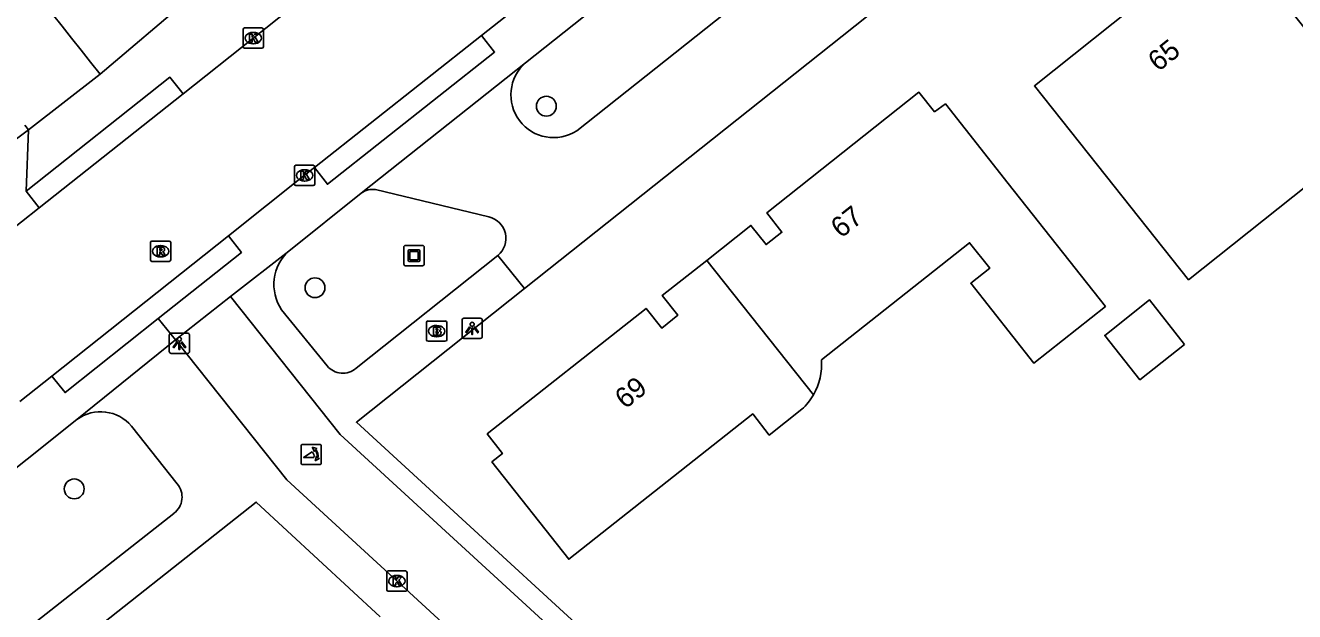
# Model space of a CAD drawing. Extents: x 159503 to 160347, y 382525 to 383272.
# Drawn here: x 159830.7 to 159893.2, y 383005.9 to 383034.8 of the extents above; entities that cross this region are included whole.
import ezdxf

# ---------------------------------------------------------------- set-up
doc = ezdxf.new("R2010")
doc.units = 0
for name, color, linetype in [('IMGEO_Boom', 7, 'Continuous'), ('IMGEO_Brandkraan', 7, 'Continuous'), ('IMGEO_Kolk', 7, 'Continuous'), ('IMGEO_Kunstobject', 7, 'Continuous'), ('IMGEO_Lichtpunt', 7, 'Continuous'), ('IMGEO_Pand', 7, 'Continuous'), ('IMGEO_Pand_nummerreeks', 7, 'Continuous'), ('IMGEO_Poller', 7, 'Continuous'), ('IMGEO_Rijbaan_lokaal_open', 7, 'Continuous'), ('IMGEO_Rioolput', 7, 'Continuous'), ('IMGEO_Voetpad_open', 7, 'Continuous')]:
    doc.layers.add(name, color=color, linetype=linetype)

msp = doc.modelspace()

# ---------------------------------------------------------------- linework, layer by layer
at = {"layer": 'IMGEO_Boom'}
for centre in [(159856.348, 383030.82), (159844.946, 383021.873), (159833.079, 383011.957)]:
    msp.add_circle(centre, 0.489, dxfattribs=at)
at = {"layer": 'IMGEO_Brandkraan'}
for p, q in [((159850.441, 383019.307), (159850.441, 383020.159)), ((159850.516, 383020.233), (159851.368, 383020.233)), ((159850.929, 383020.013), (159850.954, 383020.013)), ((159851.442, 383020.159), (159851.442, 383019.307)), ((159850.952, 383019.453), (159850.927, 383019.453)), ((159851.368, 383019.233), (159850.516, 383019.233))]:
    msp.add_line(p, q, dxfattribs=at)
for points in [[(159850.441, 383019.307), (159850.441, 383020.159)], [(159850.516, 383020.233), (159851.368, 383020.233)], [(159851.442, 383020.159), (159851.442, 383019.307)], [(159850.789, 383019.933), (159850.789, 383019.533), (159851.002, 383019.533)], [(159851.02, 383019.933), (159850.789, 383019.933)], [(159850.968, 383019.852), (159850.914, 383019.852), (159850.914, 383019.776)], [(159850.914, 383019.776), (159850.967, 383019.776)], [(159850.976, 383019.7), (159850.914, 383019.7), (159850.914, 383019.619)], [(159850.914, 383019.619), (159850.976, 383019.619)], [(159851.368, 383019.233), (159850.516, 383019.233)]]:
    msp.add_lwpolyline(points, dxfattribs=at)
for centre, radius, start, end in [((159850.518, 383020.157), 0.0765, 91.55205, 178.44795), ((159850.518, 383020.157), 0.0765, 91.55205, 178.44795), ((159851.366, 383020.157), 0.0765, 1.55205, 88.44795), ((159851.366, 383020.157), 0.0765, 1.55205, 88.44795), ((159850.969, 383019.814), 0.0379, 267.82845, 90.93552), ((159850.977, 383019.659), 0.0404, 269.87594, 90.50774), ((159851.008, 383019.784), 0.251, 268.66757, 293.53466), ((159851.024, 383019.788), 0.145, 59.4692, 91.53667), ((159851.049, 383019.835), 0.0922, 285.51372, 58.15012), ((159851.054, 383019.643), 0.105, 301.31148, 78.98903), ((159850.518, 383019.309), 0.0765, 181.55205, 268.44795), ((159850.518, 383019.309), 0.0765, 181.55205, 268.44795), ((159851.366, 383019.309), 0.0765, 271.55205, 358.44795), ((159851.366, 383019.309), 0.0765, 271.55205, 358.44795)]:
    msp.add_arc(centre, radius, start, end, dxfattribs=at)
for centre, major_axis, ratio, start_param, end_param in [((159850.928, 383019.733), (-0.387, 0.002), 0.722429, 4.712389, 7.853982), ((159850.953, 383019.733), (-0.39, 0.002), 0.717154, 1.570796, 4.712389)]:
    msp.add_ellipse(centre, major_axis=major_axis, ratio=ratio, start_param=start_param, end_param=end_param, dxfattribs=at)
at = {"layer": 'IMGEO_Kolk'}
for p, q in [((159841.402, 383033.75), (159841.402, 383034.602)), ((159841.477, 383034.676), (159842.329, 383034.676)), ((159841.89, 383034.456), (159841.915, 383034.456)), ((159842.403, 383034.602), (159842.403, 383033.75)), ((159841.913, 383033.896), (159841.888, 383033.896)), ((159842.329, 383033.676), (159841.477, 383033.676)), ((159843.934, 383026.984), (159843.934, 383027.836)), ((159844.009, 383027.91), (159844.861, 383027.91)), ((159844.422, 383027.69), (159844.447, 383027.69)), ((159844.935, 383027.836), (159844.935, 383026.984)), ((159844.861, 383026.91), (159844.009, 383026.91)), ((159844.445, 383027.13), (159844.42, 383027.13)), ((159848.481, 383006.99), (159848.481, 383007.842)), ((159848.556, 383007.916), (159849.408, 383007.916)), ((159848.969, 383007.696), (159848.994, 383007.696)), ((159849.482, 383007.842), (159849.482, 383006.99)), ((159849.408, 383006.916), (159848.556, 383006.916)), ((159848.992, 383007.136), (159848.967, 383007.136))]:
    msp.add_line(p, q, dxfattribs=at)
for points in [[(159841.402, 383033.75), (159841.402, 383034.602)], [(159841.477, 383034.676), (159842.329, 383034.676)], [(159842.403, 383034.602), (159842.403, 383033.75)], [(159841.723, 383034.376), (159841.846, 383034.376), (159841.846, 383034.225), (159841.976, 383034.376), (159842.14, 383034.376), (159841.994, 383034.225), (159842.147, 383033.976), (159841.995, 383033.976), (159841.91, 383034.14), (159841.846, 383034.073), (159841.846, 383033.976), (159841.723, 383033.976), (159841.723, 383034.376)], [(159842.329, 383033.676), (159841.477, 383033.676)], [(159843.934, 383026.984), (159843.934, 383027.836)], [(159844.009, 383027.91), (159844.861, 383027.91)], [(159844.255, 383027.61), (159844.378, 383027.61), (159844.378, 383027.459), (159844.508, 383027.61), (159844.672, 383027.61), (159844.526, 383027.459), (159844.679, 383027.21), (159844.527, 383027.21), (159844.442, 383027.374), (159844.378, 383027.307), (159844.378, 383027.21), (159844.255, 383027.21), (159844.255, 383027.61)], [(159844.935, 383027.836), (159844.935, 383026.984)], [(159844.861, 383026.91), (159844.009, 383026.91)], [(159848.481, 383006.99), (159848.481, 383007.842)], [(159848.556, 383007.916), (159849.408, 383007.916)], [(159848.802, 383007.616), (159848.925, 383007.616), (159848.925, 383007.465), (159849.055, 383007.616), (159849.219, 383007.616), (159849.073, 383007.465), (159849.226, 383007.216), (159849.074, 383007.216), (159848.989, 383007.38), (159848.925, 383007.313), (159848.925, 383007.216), (159848.802, 383007.216), (159848.802, 383007.616)], [(159849.482, 383007.842), (159849.482, 383006.99)], [(159849.408, 383006.916), (159848.556, 383006.916)]]:
    msp.add_lwpolyline(points, dxfattribs=at)
for centre, start, end in [((159841.479, 383034.6), 91.55205, 178.44795), ((159841.479, 383034.6), 91.55205, 178.44795), ((159842.327, 383034.6), 1.55205, 88.44795), ((159842.327, 383034.6), 1.55205, 88.44795), ((159841.479, 383033.752), 181.55205, 268.44795), ((159841.479, 383033.752), 181.55205, 268.44795), ((159842.327, 383033.752), 271.55205, 358.44795), ((159842.327, 383033.752), 271.55205, 358.44795), ((159844.011, 383027.834), 91.55205, 178.44795), ((159844.011, 383027.834), 91.55205, 178.44795), ((159844.859, 383027.834), 1.55205, 88.44795), ((159844.859, 383027.834), 1.55205, 88.44795), ((159844.011, 383026.986), 181.55205, 268.44795), ((159844.011, 383026.986), 181.55205, 268.44795), ((159844.859, 383026.986), 271.55205, 358.44795), ((159844.859, 383026.986), 271.55205, 358.44795), ((159848.558, 383007.84), 91.55205, 178.44795), ((159848.558, 383007.84), 91.55205, 178.44795), ((159849.406, 383007.84), 1.55205, 88.44795), ((159849.406, 383007.84), 1.55205, 88.44795), ((159848.558, 383006.992), 181.55205, 268.44795), ((159848.558, 383006.992), 181.55205, 268.44795), ((159849.406, 383006.992), 271.55205, 358.44795), ((159849.406, 383006.992), 271.55205, 358.44795)]:
    msp.add_arc(centre, 0.0765, start, end, dxfattribs=at)
for centre, major_axis, ratio, start_param, end_param in [((159841.889, 383034.176), (-0.387, 0.002), 0.722429, 4.712389, 7.853982), ((159841.914, 383034.176), (-0.39, 0.002), 0.717154, 1.570796, 4.712389), ((159844.421, 383027.41), (-0.387, 0.002), 0.722429, 4.712389, 7.853982), ((159844.446, 383027.41), (-0.39, 0.002), 0.717154, 1.570796, 4.712389), ((159848.968, 383007.416), (-0.387, 0.002), 0.722429, 4.712389, 7.853982), ((159848.993, 383007.416), (-0.39, 0.002), 0.717154, 1.570796, 4.712389)]:
    msp.add_ellipse(centre, major_axis=major_axis, ratio=ratio, start_param=start_param, end_param=end_param, dxfattribs=at)
at = {"layer": 'IMGEO_Kunstobject'}
for p, q in [((159849.328, 383023.872), (159849.328, 383023.031)), ((159849.328, 383023.872), (159849.328, 383023.031)), ((159850.244, 383023.956), (159849.403, 383023.956)), ((159850.244, 383023.956), (159849.403, 383023.956)), ((159850.328, 383023.04), (159850.328, 383023.881)), ((159850.328, 383023.04), (159850.328, 383023.881)), ((159849.542, 383023.22), (159849.542, 383023.694)), ((159849.592, 383023.744), (159850.066, 383023.744)), ((159850.066, 383023.17), (159849.592, 383023.17)), ((159849.622, 383023.644), (159849.622, 383023.27)), ((159850.016, 383023.664), (159849.642, 383023.664)), ((159849.642, 383023.25), (159850.016, 383023.25)), ((159850.036, 383023.27), (159850.036, 383023.644)), ((159850.116, 383023.694), (159850.116, 383023.22)), ((159849.412, 383022.956), (159850.253, 383022.956)), ((159849.412, 383022.956), (159850.253, 383022.956))]:
    msp.add_line(p, q, dxfattribs=at)
for centre, radius, start, end in [((159849.406, 383023.878), 0.0779, 92.4484, 184.28452), ((159849.406, 383023.878), 0.0779, 92.4484, 184.28452), ((159850.25, 383023.878), 0.0779, 2.4484, 94.28452), ((159850.25, 383023.878), 0.0779, 2.4484, 94.28452), ((159849.592, 383023.694), 0.05, 90, 180), ((159849.592, 383023.22), 0.05, 180, 270), ((159849.642, 383023.644), 0.02, 90, 180), ((159849.642, 383023.27), 0.02, 180, 270), ((159850.016, 383023.644), 0.02, 360, 90), ((159850.016, 383023.27), 0.02, 270, 0), ((159850.066, 383023.694), 0.05, 360, 90), ((159850.066, 383023.22), 0.05, 270, 0), ((159849.406, 383023.034), 0.0779, 182.4484, 274.28452), ((159849.406, 383023.034), 0.0779, 182.4484, 274.28452), ((159850.25, 383023.034), 0.0779, 272.4484, 4.28452), ((159850.25, 383023.034), 0.0779, 272.4484, 4.28452)]:
    msp.add_arc(centre, radius, start, end, dxfattribs=at)
at = {"layer": 'IMGEO_Lichtpunt'}
for p, q in [((159852.193, 383020.276), (159852.193, 383019.469)), ((159852.193, 383020.276), (159852.193, 383019.469)), ((159853.095, 383020.371), (159852.287, 383020.371)), ((159853.095, 383020.371), (159852.287, 383020.371)), ((159853.189, 383019.469), (159853.189, 383020.276)), ((159853.189, 383019.469), (159853.189, 383020.276)), ((159837.767, 383019.539), (159837.767, 383018.732)), ((159837.767, 383019.539), (159837.767, 383018.732)), ((159838.669, 383019.634), (159837.861, 383019.634)), ((159838.669, 383019.634), (159837.861, 383019.634)), ((159838.763, 383018.732), (159838.763, 383019.539)), ((159838.763, 383018.732), (159838.763, 383019.539)), ((159852.287, 383019.375), (159853.095, 383019.375)), ((159852.287, 383019.375), (159853.095, 383019.375)), ((159837.861, 383018.638), (159838.669, 383018.638)), ((159837.861, 383018.638), (159838.669, 383018.638))]:
    msp.add_line(p, q, dxfattribs=at)
for points in [[(159852.567, 383019.94), (159852.606, 383019.912), (159852.418, 383019.65), (159852.38, 383019.677), (159852.567, 383019.94)], [(159852.669, 383019.892), (159852.716, 383019.892), (159852.716, 383019.57), (159852.669, 383019.57), (159852.669, 383019.892)], [(159852.779, 383019.912), (159852.817, 383019.939), (159853.004, 383019.677), (159852.965, 383019.649), (159852.779, 383019.912)], [(159838.141, 383019.203), (159838.18, 383019.175), (159837.992, 383018.913), (159837.954, 383018.94), (159838.141, 383019.203)], [(159838.243, 383019.155), (159838.29, 383019.155), (159838.29, 383018.833), (159838.243, 383018.833), (159838.243, 383019.155)], [(159838.353, 383019.175), (159838.391, 383019.202), (159838.578, 383018.94), (159838.539, 383018.912), (159838.353, 383019.175)]]:
    msp.add_lwpolyline(points, dxfattribs=at)
for centre in [(159852.692, 383020.074), (159838.266, 383019.337)]:
    msp.add_circle(centre, 0.0994, dxfattribs=at)
for centre, start, end in [((159852.287, 383020.276), 90, 180), ((159852.287, 383020.276), 90, 180), ((159853.095, 383020.276), 0, 90), ((159853.095, 383020.276), 0, 90), ((159837.861, 383019.539), 90, 180), ((159837.861, 383019.539), 90, 180), ((159838.669, 383019.539), 0, 90), ((159838.669, 383019.539), 0, 90), ((159852.287, 383019.469), 180, 270), ((159852.287, 383019.469), 180, 270), ((159853.095, 383019.469), 270, 0), ((159853.095, 383019.469), 270, 360), ((159837.861, 383018.732), 180, 270), ((159837.861, 383018.732), 180, 270), ((159838.669, 383018.732), 270, 0), ((159838.669, 383018.732), 270, 360)]:
    msp.add_arc(centre, 0.0946, start, end, dxfattribs=at)
at = {"layer": 'IMGEO_Pand'}
for points in [[(159897.552, 383029.866), (159888.005, 383022.266), (159883.515, 383027.908), (159880.401, 383031.819), (159885.256, 383035.683), (159886.967, 383037.045), (159884.929, 383039.636), (159887.89, 383042.007), (159890.995, 383038.106), (159897.552, 383029.866)], [(159864.251, 383023.221), (159866.435, 383024.948), (159867.181, 383023.997), (159867.959, 383024.609), (159867.212, 383025.559), (159874.715, 383031.505), (159875.483, 383030.545), (159876.016, 383030.932), (159879.114, 383027.008), (159883.899, 383020.949), (159880.368, 383018.161), (159877.263, 383022.093), (159878.204, 383022.837), (159877.212, 383024.094), (159869.905, 383018.324)], [(159868.941, 383015.881), (159867.337, 383014.614), (159866.519, 383015.65), (159857.453, 383008.492), (159853.668, 383013.286), (159854.183, 383013.698), (159853.436, 383014.669), (159861.261, 383020.851), (159862.033, 383019.883), (159862.828, 383020.516), (159862.056, 383021.485), (159864.251, 383023.221)], [(159869.511, 383016.59), (159864.251, 383023.221)], [(159887.808, 383019.083), (159885.6, 383017.339), (159883.874, 383019.525), (159886.082, 383021.269), (159887.808, 383019.083)]]:
    msp.add_lwpolyline(points, dxfattribs=at)
for centre, radius, start, end in [((159866.927, 383018.089), 2.988, 329.88489, 4.51229), ((159866.903, 383018.103), 3.015, 312.52402, 329.88095)]:
    msp.add_arc(centre, radius, start, end, dxfattribs=at)
at = {"layer": 'IMGEO_Poller'}
for p, q in [((159844.261, 383014.058), (159844.261, 383013.251)), ((159844.261, 383014.058), (159844.261, 383013.251)), ((159845.163, 383014.153), (159844.355, 383014.153)), ((159845.163, 383014.153), (159844.355, 383014.153)), ((159845.257, 383013.251), (159845.257, 383014.058)), ((159845.257, 383013.251), (159845.257, 383014.058)), ((159844.355, 383013.156), (159845.163, 383013.156)), ((159844.355, 383013.156), (159845.163, 383013.156))]:
    msp.add_line(p, q, dxfattribs=at)
for points in [[(159844.896, 383013.509), (159844.383, 383013.509), (159844.813, 383013.784)], [(159844.94, 383013.882), (159844.928, 383013.809), (159844.803, 383014.014)], [(159844.803, 383014.014), (159845.034, 383013.948), (159844.963, 383013.916)], [(159844.956, 383013.337), (159845.022, 383013.568), (159845.052, 383013.5)], [(159845.088, 383013.473), (159845.16, 383013.462), (159844.956, 383013.337)]]:
    msp.add_lwpolyline(points, dxfattribs=at)
for centre, radius, start, end in [((159844.355, 383014.058), 0.0946, 90, 180), ((159844.355, 383014.058), 0.0946, 90, 180), ((159844.568, 383013.559), 0.332, 351.32473, 42.4854), ((159844.582, 383013.569), 0.476, 351.75274, 41.16905), ((159844.582, 383013.569), 0.516, 349.35686, 42.29123), ((159845.163, 383014.058), 0.0946, 0, 90), ((159845.163, 383014.058), 0.0946, 0, 90), ((159844.355, 383013.251), 0.0946, 180, 270), ((159844.355, 383013.251), 0.0946, 180, 270), ((159845.163, 383013.251), 0.0946, 270, 0), ((159845.163, 383013.251), 0.0946, 270, 0)]:
    msp.add_arc(centre, radius, start, end, dxfattribs=at)
at = {"layer": 'IMGEO_Rijbaan_lokaal_open'}
for points in [[(159961.699, 383106.426), (159884.908, 383045.395), (159855.273, 383021.828)], [(159882.241, 383048.977), (159857.845, 383029.611)], [(159838.443, 383031.433), (159841.883, 383034.159), (159859.981, 383048.564)], [(159860.512, 383040.122), (159853.149, 383034.305)], [(159844.915, 383027.791), (159853.149, 383034.305)], [(159855.318, 383032.955), (159847.228, 383026.535)], [(159830.825, 383029.654), (159834.352, 383032.405)], [(159838.443, 383031.433), (159831.353, 383025.815)], [(159830.825, 383029.654), (159830.638, 383029.888)], [(159844.915, 383027.791), (159844.437, 383027.413), (159840.676, 383024.425)], [(159847.934, 383026.71), (159853.515, 383025.365)], [(159826.116, 383021.665), (159831.353, 383025.815)], [(159840.676, 383024.425), (159831.979, 383017.516)], [(159853.955, 383023.466), (159855.273, 383021.828)], [(159838.065, 383019.297), (159840.782, 383021.442)], [(159840.782, 383021.442), (159846.179, 383014.633), (159862.135, 383000), (159884.031, 382979.919)], [(159881.664, 382977.419), (159857.061, 383000), (159843.553, 383012.398), (159838.065, 383019.297)], [(159831.979, 383017.516), (159830.398, 383016.259)]]:
    msp.add_lwpolyline(points, dxfattribs=at)
for centre, radius, start, end in [((160916.425, 383895.763), 1384.294, 217.589166, 218.585443), ((159856.701, 383031.374), 2.101, 131.17932, 302.97604), ((159847.795, 383025.76), 0.96, 81.66189, 126.18134), ((159853.279, 383024.31), 1.081, 308.72255, 77.36803)]:
    msp.add_arc(centre, radius, start, end, dxfattribs=at)
at = {"layer": 'IMGEO_Rioolput'}
for p, q in [((159836.837, 383023.246), (159836.837, 383024.098)), ((159836.912, 383024.172), (159837.764, 383024.172)), ((159837.325, 383023.952), (159837.35, 383023.952)), ((159837.838, 383024.098), (159837.838, 383023.246)), ((159837.764, 383023.172), (159836.912, 383023.172)), ((159837.348, 383023.392), (159837.323, 383023.392))]:
    msp.add_line(p, q, dxfattribs=at)
for points in [[(159836.837, 383023.246), (159836.837, 383024.098)], [(159836.912, 383024.172), (159837.764, 383024.172)], [(159837.426, 383023.87), (159837.174, 383023.872), (159837.174, 383023.472)], [(159837.352, 383023.791), (159837.298, 383023.791), (159837.298, 383023.71)], [(159837.838, 383024.098), (159837.838, 383023.246)], [(159837.764, 383023.172), (159836.912, 383023.172)], [(159837.174, 383023.472), (159837.298, 383023.472), (159837.298, 383023.634), (159837.309, 383023.634)], [(159837.298, 383023.71), (159837.35, 383023.71)], [(159837.356, 383023.605), (159837.427, 383023.472), (159837.567, 383023.472), (159837.502, 383023.598)]]:
    msp.add_lwpolyline(points, dxfattribs=at)
for centre, radius, start, end in [((159836.914, 383024.096), 0.0765, 91.55205, 178.44795), ((159836.914, 383024.096), 0.0765, 91.55205, 178.44795), ((159837.358, 383023.695), 0.0964, 77.00612, 93.18647), ((159837.372, 383023.752), 0.0378, 276.66336, 79.67722), ((159837.425, 383023.76), 0.109, 350.36119, 89.41601), ((159837.762, 383024.096), 0.0765, 1.55205, 88.44795), ((159837.762, 383024.096), 0.0765, 1.55205, 88.44795), ((159836.914, 383023.248), 0.0765, 181.55205, 268.44795), ((159836.914, 383023.248), 0.0765, 181.55205, 268.44795), ((159837.308, 383023.581), 0.0533, 26.02933, 88.69889), ((159837.334, 383023.899), 0.19, 274.7715, 282.96867), ((159837.423, 383023.76), 0.112, 277.58423, 350.98172), ((159837.407, 383023.545), 0.108, 29.51342, 73.79051), ((159837.762, 383023.248), 0.0765, 271.55205, 358.44795), ((159837.762, 383023.248), 0.0765, 271.55205, 358.44795)]:
    msp.add_arc(centre, radius, start, end, dxfattribs=at)
for centre, major_axis, ratio, start_param, end_param in [((159837.324, 383023.672), (-0.387, 0.002), 0.722429, 4.712389, 7.853982), ((159837.349, 383023.672), (-0.39, 0.002), 0.717154, 1.570796, 4.712389)]:
    msp.add_ellipse(centre, major_axis=major_axis, ratio=ratio, start_param=start_param, end_param=end_param, dxfattribs=at)
at = {"layer": 'IMGEO_Voetpad_open'}
for points in [[(159855.318, 383032.955), (159879.615, 383052.244), (159882.241, 383048.977)], [(159834.352, 383032.405), (159838.776, 383036.162)], [(159853.149, 383034.305), (159853.794, 383033.489), (159845.56, 383026.975), (159844.915, 383027.791)], [(159830.707, 383026.63), (159837.797, 383032.248), (159838.443, 383031.433)], [(159824.858, 383025.202), (159824.98, 383025.268), (159830.825, 383029.654)], [(159830.825, 383029.654), (159830.707, 383026.63)], [(159831.353, 383025.815), (159830.707, 383026.63)], [(159843.659, 383023.682), (159847.228, 383026.535)], [(159840.676, 383024.425), (159841.323, 383023.611), (159837.225, 383020.355)], [(159840.782, 383021.442), (159843.659, 383023.682)], [(159853.955, 383023.466), (159846.977, 383017.906)], [(159855.273, 383021.828), (159846.991, 383015.242), (159863.606, 383000), (159868.935, 382995.116), (159884.721, 382980.647)], [(159845.545, 383018.022), (159843.303, 383020.791)], [(159837.225, 383020.355), (159832.626, 383016.702), (159831.979, 383017.516)], [(159837.225, 383020.355), (159838.065, 383019.297)], [(159838.065, 383019.297), (159833.207, 383015.378)], [(159828.299, 383011.476), (159833.207, 383015.378)], [(159835.907, 383015.049), (159838.147, 383012.205)], [(159848.163, 383005.646), (159842.05, 383011.31), (159831.784, 383003.185)], [(159837.988, 383010.753), (159831.002, 383005.256)]]:
    msp.add_lwpolyline(points, dxfattribs=at)
for centre, radius, start, end in [((159845.13, 383022.033), 2.209, 131.73732, 214.22247), ((159846.318, 383018.672), 1.01, 220.04064, 310.69703), ((159834.381, 383013.767), 1.993, 40.02964, 126.07566), ((159837.414, 383011.551), 0.982, 305.72205, 41.7795)]:
    msp.add_arc(centre, radius, start, end, dxfattribs=at)

# ---------------------------------------------------------------- texts
at = {"layer": 'IMGEO_Pand_nummerreeks'}
for s, rotation, p in [('65', 38.51693, (159886.507, 383032.488)), ('67', 38.36749, (159870.871, 383024.278)), ('69', 38.33531, (159860.23, 383015.859))]:
    msp.add_text(s, height=1, rotation=rotation, dxfattribs=at).set_placement(p)

doc.saveas('drawing.dxf')
